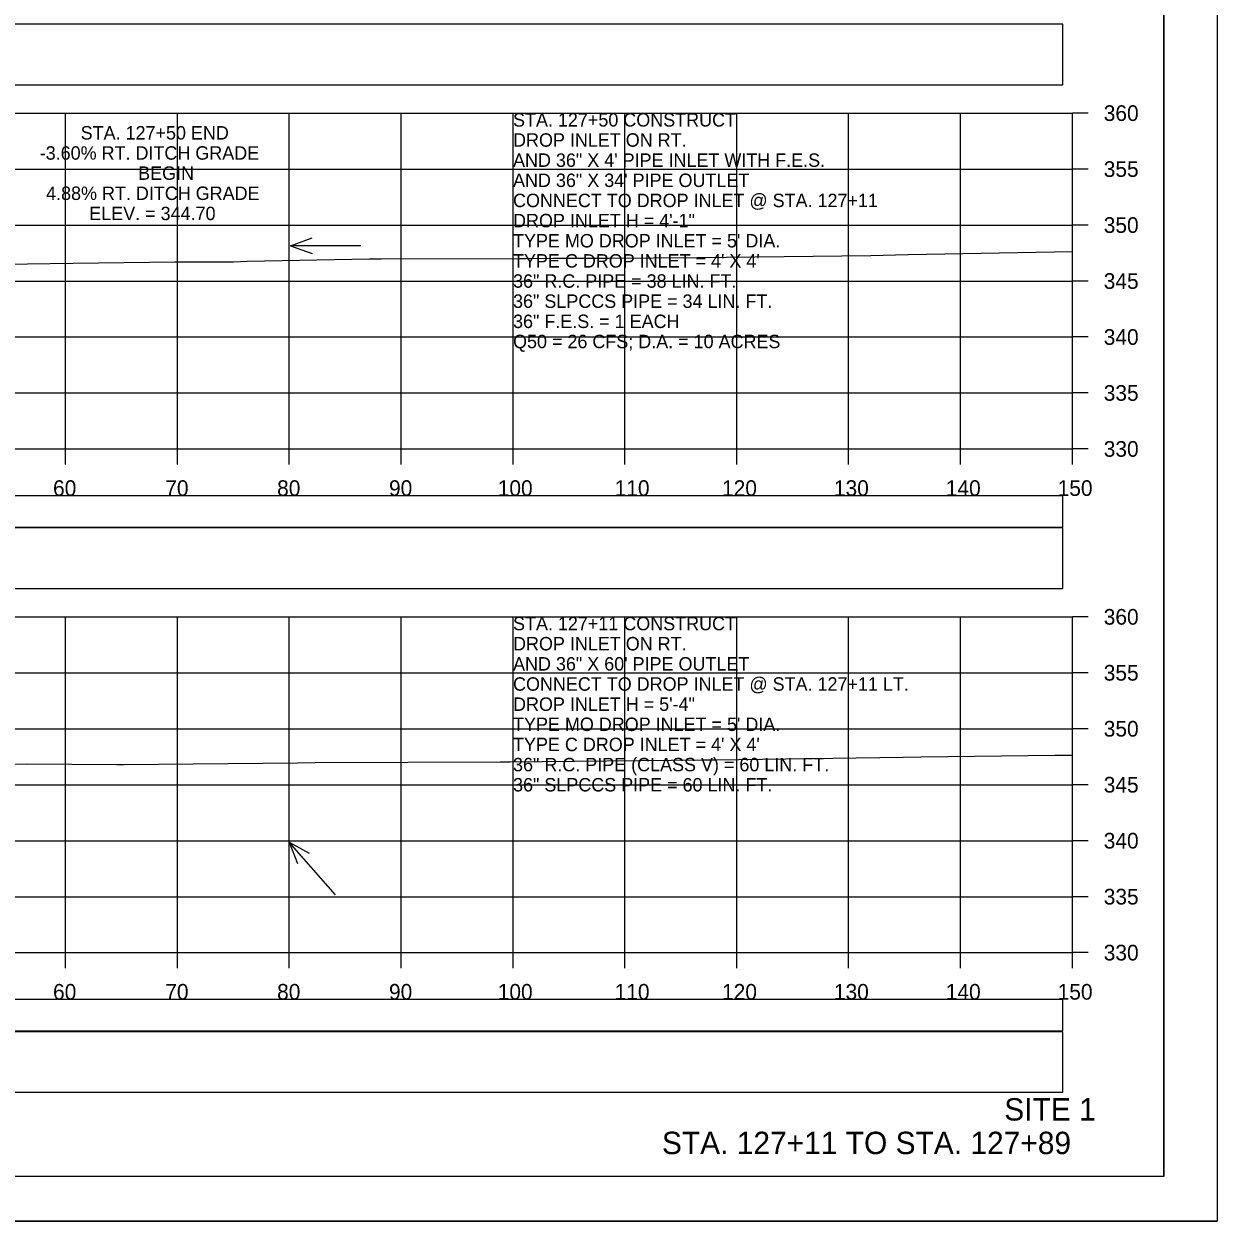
# Model space of a CAD drawing. Extents: x 1368122 to 1710785, y 373130 to 557566.
# Drawn here: x 1368745.2 to 1368851.8, y 376970.4 to 377077.4 of the extents above; entities that cross this region are included whole.
import ezdxf

# ---------------------------------------------------------------- set-up
doc = ezdxf.new("R2010")
doc.units = 0
for name, color, linetype in [('R_Alt Surface', 7, 'Continuous'), ('R_Axis', 7, 'Continuous'), ('R_Axis Annot', 7, 'Continuous'), ('R_Border', 7, 'Continuous'), ('R_Draft', 7, 'Continuous'), ('R_Exist Surface', 7, 'Continuous'), ('R_Grid', 7, 'Continuous'), ('R_No Plot', 7, 'Continuous'), ('R_Water Annot', 7, 'Continuous'), ('R_Xsect Elev', 7, 'Continuous')]:
    doc.layers.add(name, color=color, linetype=linetype)

msp = doc.modelspace()

# ---------------------------------------------------------------- linework, layer by layer
for points in [[(1368539.73, 377071.92), (1368838.03, 377071.92), (1368838.03, 377077.33), (1368539.73, 377077.33)], [(1368539.73, 377026.92), (1368838.03, 377026.92), (1368838.03, 377032.33), (1368539.73, 377032.33)], [(1368539.73, 376981.92), (1368838.03, 376981.92), (1368838.03, 376987.33), (1368539.73, 376987.33)]]:
    msp.add_lwpolyline(points, close=True)
at = {"layer": 'R_Alt Surface'}
for points in [[(1368539.73, 377032.39), (1368838.03, 377032.39), (1368838.03, 377035.2), (1368539.73, 377035.2)], [(1368539.73, 376987.39), (1368838.03, 376987.39), (1368838.03, 376990.2), (1368539.73, 376990.2)]]:
    msp.add_lwpolyline(points, close=True, dxfattribs=at)
at = {"layer": 'R_Axis'}
for p, q in [((1368838.88, 377039.39), (1368838.88, 377069.39)), ((1368840.28, 377069.39), (1368838.88, 377069.39)), ((1368840.28, 377064.39), (1368838.88, 377064.39)), ((1368840.28, 377059.39), (1368838.88, 377059.39)), ((1368840.28, 377054.39), (1368838.88, 377054.39)), ((1368840.28, 377049.39), (1368838.88, 377049.39)), ((1368840.28, 377044.39), (1368838.88, 377044.39)), ((1368538.88, 377039.39), (1368838.88, 377039.39)), ((1368748.88, 377037.99), (1368748.88, 377039.39)), ((1368758.88, 377037.99), (1368758.88, 377039.39)), ((1368768.88, 377037.99), (1368768.88, 377039.39)), ((1368778.88, 377037.99), (1368778.88, 377039.39)), ((1368788.88, 377037.99), (1368788.88, 377039.39)), ((1368798.88, 377037.99), (1368798.88, 377039.39)), ((1368808.88, 377037.99), (1368808.88, 377039.39)), ((1368818.88, 377037.99), (1368818.88, 377039.39)), ((1368828.88, 377037.99), (1368828.88, 377039.39)), ((1368838.88, 377037.99), (1368838.88, 377039.39)), ((1368840.28, 377039.39), (1368838.88, 377039.39)), ((1368838.88, 376994.39), (1368838.88, 377024.39)), ((1368840.28, 377024.39), (1368838.88, 377024.39)), ((1368840.28, 377019.39), (1368838.88, 377019.39)), ((1368840.28, 377014.39), (1368838.88, 377014.39)), ((1368840.28, 377009.39), (1368838.88, 377009.39)), ((1368840.28, 377004.39), (1368838.88, 377004.39)), ((1368840.28, 376999.39), (1368838.88, 376999.39)), ((1368538.88, 376994.39), (1368838.88, 376994.39)), ((1368748.88, 376992.99), (1368748.88, 376994.39)), ((1368758.88, 376992.99), (1368758.88, 376994.39)), ((1368768.88, 376992.99), (1368768.88, 376994.39)), ((1368778.88, 376992.99), (1368778.88, 376994.39)), ((1368788.88, 376992.99), (1368788.88, 376994.39)), ((1368798.88, 376992.99), (1368798.88, 376994.39)), ((1368808.88, 376992.99), (1368808.88, 376994.39)), ((1368818.88, 376992.99), (1368818.88, 376994.39)), ((1368828.88, 376992.99), (1368828.88, 376994.39)), ((1368838.88, 376992.99), (1368838.88, 376994.39)), ((1368840.28, 376994.39), (1368838.88, 376994.39))]:
    msp.add_line(p, q, dxfattribs=at)
at = {"layer": 'R_Border'}
for q in [(1368847.06, 377179.85), (1368530.88, 376974.39)]:
    msp.add_line((1368847.06, 376974.39), q, dxfattribs=at)
at = {"layer": 'R_Exist Surface'}
for points in [[(1368741.36, 377055.84), (1368745.47, 377055.94), (1368749.55, 377055.98), (1368758.66, 377056.09), (1368763.89, 377056.11), (1368765.11, 377056.16), (1368776.03, 377056.36), (1368777.1, 377056.36), (1368789.48, 377056.4), (1368789.68, 377056.4), (1368790.03, 377056.4), (1368792.48, 377056.42), (1368797.48, 377056.42), (1368805.38, 377056.5), (1368820.87, 377056.66), (1368823.08, 377056.72), (1368824.2, 377056.75), (1368838.88, 377057.04)], [(1368731.41, 377010.92), (1368745.42, 377011.26), (1368753.46, 377011.2), (1368754.07, 377011.19), (1368769.63, 377011.36), (1368771.19, 377011.37), (1368787.77, 377011.44), (1368788.58, 377011.45), (1368805.9, 377011.61), (1368806.98, 377011.61), (1368823.76, 377011.86), (1368825.32, 377011.88), (1368837.35, 377012.02), (1368837.92, 377012.03), (1368838.17, 377012.03), (1368838.53, 377012.03), (1368838.88, 377012.03)]]:
    msp.add_lwpolyline(points, dxfattribs=at)
at = {"layer": 'R_Grid'}
for p, q in [((1368538.88, 377069.39), (1368838.88, 377069.39)), ((1368748.88, 377039.39), (1368748.88, 377069.39)), ((1368758.88, 377039.39), (1368758.88, 377069.39)), ((1368768.88, 377039.39), (1368768.88, 377069.39)), ((1368778.88, 377039.39), (1368778.88, 377069.39)), ((1368788.88, 377039.39), (1368788.88, 377069.39)), ((1368798.88, 377039.39), (1368798.88, 377069.39)), ((1368808.88, 377039.39), (1368808.88, 377069.39)), ((1368818.88, 377039.39), (1368818.88, 377069.39)), ((1368828.88, 377039.39), (1368828.88, 377069.39)), ((1368838.88, 377039.39), (1368838.88, 377069.39)), ((1368538.88, 377064.39), (1368838.88, 377064.39)), ((1368538.88, 377059.39), (1368838.88, 377059.39)), ((1368538.88, 377054.39), (1368838.88, 377054.39)), ((1368538.88, 377049.39), (1368838.88, 377049.39)), ((1368538.88, 377044.39), (1368838.88, 377044.39)), ((1368538.88, 377039.39), (1368838.88, 377039.39)), ((1368538.88, 377024.39), (1368838.88, 377024.39)), ((1368748.88, 376994.39), (1368748.88, 377024.39)), ((1368758.88, 376994.39), (1368758.88, 377024.39)), ((1368768.88, 376994.39), (1368768.88, 377024.39)), ((1368778.88, 376994.39), (1368778.88, 377024.39)), ((1368788.88, 376994.39), (1368788.88, 377024.39)), ((1368798.88, 376994.39), (1368798.88, 377024.39)), ((1368808.88, 376994.39), (1368808.88, 377024.39)), ((1368818.88, 376994.39), (1368818.88, 377024.39)), ((1368828.88, 376994.39), (1368828.88, 377024.39)), ((1368838.88, 376994.39), (1368838.88, 377024.39)), ((1368538.88, 377019.39), (1368838.88, 377019.39)), ((1368538.88, 377014.39), (1368838.88, 377014.39)), ((1368538.88, 377009.39), (1368838.88, 377009.39)), ((1368538.88, 377004.39), (1368838.88, 377004.39)), ((1368538.88, 376999.39), (1368838.88, 376999.39)), ((1368538.88, 376994.39), (1368838.88, 376994.39))]:
    msp.add_line(p, q, dxfattribs=at)
at = {"layer": 'R_No Plot'}
msp.add_line((1368518.48, 376970.41), (1368851.81, 376970.41), dxfattribs=at)
for points in [[(1368518.47, 377183.75), (1368851.81, 377183.75), (1368851.81, 376970.41), (1368518.47, 376970.41)], [(1368764.8, 377179.85), (1368784.42, 377179.85), (1368784.42, 377169.97), (1368800.53, 377169.97), (1368823.73, 377169.97), (1368823.85, 377141.82), (1368847.06, 377141.82), (1368847.06, 376974.39), (1368530.88, 376974.39), (1368530.88, 377179.85)]]:
    msp.add_lwpolyline(points, close=True, dxfattribs=at)
at = {"layer": 'R_Water Annot'}
for p, q in [((1368768.98, 377057.54), (1368770.91, 377058.24)), ((1368775.27, 377057.54), (1368768.98, 377057.54)), ((1368768.98, 377057.54), (1368770.91, 377056.84)), ((1368773.02, 376999.55), (1368768.87, 377004.27)), ((1368768.87, 377004.27), (1368769.62, 377002.36)), ((1368768.87, 377004.27), (1368770.67, 377003.29))]:
    msp.add_line(p, q, dxfattribs=at)

# ---------------------------------------------------------------- texts
at = {"layer": 'R_Axis Annot'}
for s, p in [('360', (1368841.68, 377068.69)), ('355', (1368841.68, 377063.69)), ('350', (1368841.68, 377058.69)), ('345', (1368841.68, 377053.69)), ('340', (1368841.68, 377048.69)), ('335', (1368841.68, 377043.69)), ('330', (1368841.68, 377038.69)), ('60', (1368747.76, 377035.19)), ('70', (1368757.79, 377035.19)), ('80', (1368767.79, 377035.19)), ('90', (1368777.79, 377035.19)), ('100', (1368787.51, 377035.19)), ('110', (1368797.96, 377035.19)), ('120', (1368807.56, 377035.19)), ('130', (1368817.56, 377035.19)), ('140', (1368827.56, 377035.19)), ('150', (1368837.56, 377035.19)), ('360', (1368841.68, 377023.69)), ('355', (1368841.68, 377018.69)), ('350', (1368841.68, 377013.69)), ('345', (1368841.68, 377008.69)), ('340', (1368841.68, 377003.69)), ('335', (1368841.68, 376998.69)), ('330', (1368841.68, 376993.69)), ('60', (1368747.76, 376990.19)), ('70', (1368757.79, 376990.19)), ('80', (1368767.79, 376990.19)), ('90', (1368777.79, 376990.19)), ('100', (1368787.51, 376990.19)), ('110', (1368797.96, 376990.19)), ('120', (1368807.56, 376990.19)), ('130', (1368817.56, 376990.19)), ('140', (1368827.56, 376990.19)), ('150', (1368837.56, 376990.19))]:
    msp.add_text(s, height=1.4, dxfattribs=at).set_placement(p)
at = {"layer": 'R_Draft'}
for s, p in [('SITE 1', (1368832.79, 376979.39)), ('STA. 127+11 TO STA. 127+89', (1368802.19, 376976.39))]:
    msp.add_text(s, height=2, dxfattribs=at).set_placement(p)
at = {"layer": 'R_Water Annot'}
for s, p in [('STA. 127+50 CONSTRUCT', (1368788.88, 377068.19)), ('DROP INLET ON RT.', (1368788.88, 377066.39)), ('AND 36" X 4\' PIPE INLET WITH F.E.S.', (1368788.88, 377064.59)), ('AND 36" X 34\' PIPE OUTLET', (1368788.88, 377062.79)), ('CONNECT TO DROP INLET @ STA. 127+11', (1368788.88, 377060.99)), ('DROP INLET H = 4\'-1"', (1368788.88, 377059.19)), ("TYPE MO DROP INLET = 5' DIA.", (1368788.88, 377057.39)), ("TYPE C DROP INLET = 4' X 4'", (1368788.88, 377055.59)), ('36" R.C. PIPE = 38 LIN. FT.', (1368788.88, 377053.79)), ('36" SLPCCS PIPE = 34 LIN. FT.', (1368788.88, 377051.99)), ('36" F.E.S. = 1 EACH', (1368788.88, 377050.19)), ('Q50 = 26 CFS; D.A. = 10 ACRES', (1368788.88, 377048.39)), ('STA. 127+11 CONSTRUCT', (1368788.88, 377023.19)), ('DROP INLET ON RT.', (1368788.88, 377021.39)), ('AND 36" X 60\' PIPE OUTLET', (1368788.88, 377019.59)), ('CONNECT TO DROP INLET @ STA. 127+11 LT.', (1368788.88, 377017.79)), ('DROP INLET H = 5\'-4"', (1368788.88, 377015.99)), ("TYPE MO DROP INLET = 5' DIA.", (1368788.88, 377014.19)), ("TYPE C DROP INLET = 4' X 4'", (1368788.88, 377012.39)), ('36" R.C. PIPE (CLASS V) = 60 LIN. FT.', (1368788.88, 377010.59)), ('36" SLPCCS PIPE = 60 LIN. FT.', (1368788.88, 377008.79))]:
    msp.add_text(s, height=1.2, dxfattribs=at).set_placement(p)
at = {"layer": 'R_Xsect Elev'}
for s, p in [('STA. 127+50 END', (1368750.23, 377067.03)), ('-3.60% RT. DITCH GRADE', (1368746.57, 377065.23)), ('BEGIN', (1368755.37, 377063.43)), ('4.88% RT. DITCH GRADE', (1368747.14, 377061.63)), ('ELEV. = 344.70', (1368751, 377059.83))]:
    msp.add_text(s, height=1.2, dxfattribs=at).set_placement(p)

doc.saveas('drawing.dxf')
